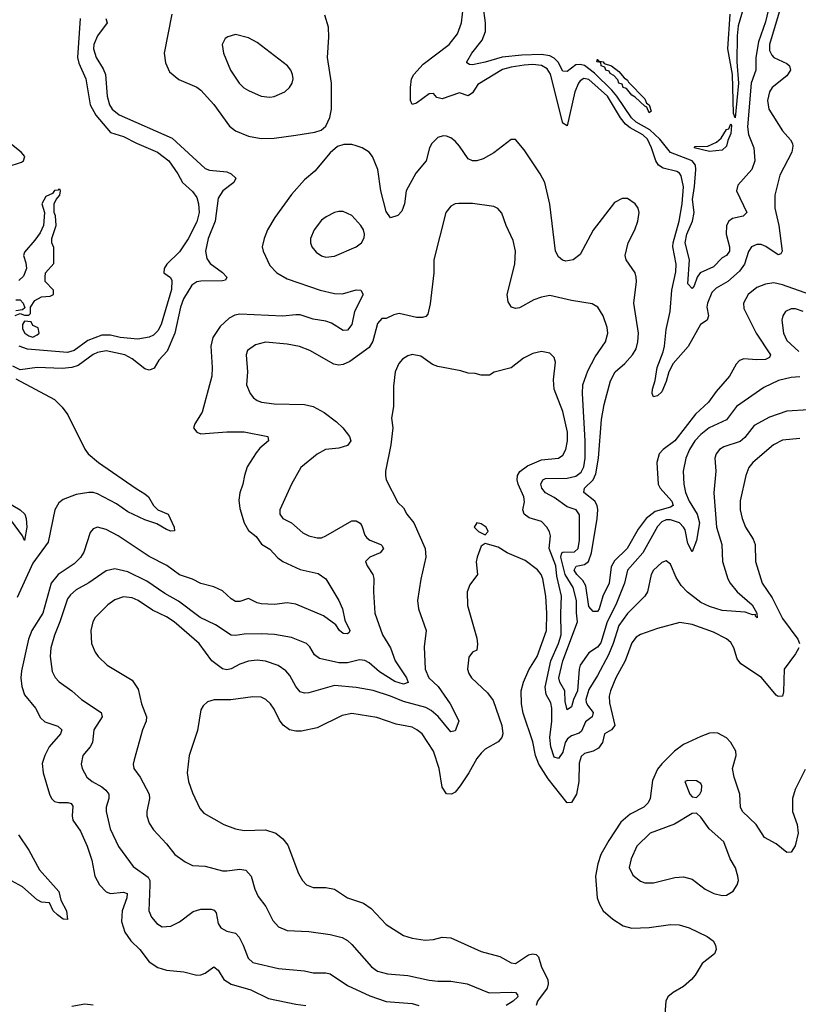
# Model space of a CAD drawing. Header units: inches. Extents: x 1173000 to 1307049, y 522583 to 678455.
# Tile 423 of 617: x 1210928 to 1214543, y 622775 to 627345. Entities that reach past the tile are written whole.
import ezdxf

# ---------------------------------------------------------------- set-up
doc = ezdxf.new("R2010")
doc.units = ezdxf.units.IN
doc.header["$MEASUREMENT"] = 0
doc.layers.add('B2612', color=7, linetype='Continuous')

msp = doc.modelspace()

# ---------------------------------------------------------------- linework, layer by layer
at = {"layer": 'B2612', "color": 5}
for points, elevation in [([(1214446.8, 627573.2), (1214390, 627334.2), (1214358.5, 627241.5), (1214345.9, 627170), (1214345.2, 627110), (1214324.4, 627050), (1214307.2, 626847.2), (1214312.3, 626812.3), (1214335.8, 626750), (1214340.7, 626690), (1214327.9, 626650), (1214262.6, 626577.4), (1214256.5, 626550), (1214304, 626450), (1214287.3, 626432.7), (1214237.4, 626422.6), (1214220.2, 626410), (1214210.1, 626389.9), (1214207.5, 626350), (1214223.7, 626290), (1214224.2, 626270), (1214210, 626251.1), (1214190, 626239.1), (1214150, 626197.8), (1214087.4, 626170), (1214073, 626150), (1214059, 626110), (1214050, 626098), (1214030, 626119.3), (1214037.7, 626230), (1214017, 626310), (1214025.2, 626350), (1214052, 626410), (1214059.4, 626450), (1214051.1, 626510), (1214061.7, 626570), (1214066.9, 626650), (1214065.3, 626670), (1214050, 626689.1), (1213950, 626728.5), (1213899.8, 626790), (1213853.8, 626833.8), (1213789.6, 626870), (1213768.5, 626890), (1213701.2, 626990), (1213677.3, 627017.3), (1213596.7, 627096.7), (1213550, 627131.6), (1213530, 627136.7), (1213510, 627134.9), (1213470, 627105), (1213450, 627105.7), (1213428.1, 627148.1), (1213410, 627166.7), (1213390, 627176.6), (1213350, 627183.7), (1213259.3, 627180.7), (1213168.4, 627171.6), (1213090, 627147.8), (1213030, 627135.8), (1213016.6, 627136.6), (1213004.7, 627144.7), (1213003.6, 627150), (1213026.6, 627190), (1213075.8, 627250), (1213091.2, 627290), (1213091, 627330), (1213079.2, 627410)], 860), ([(1214310, 627475.1), (1214264.1, 627315.9), (1214259, 627270), (1214257.3, 627150), (1214265.5, 627050), (1214249.3, 626889.3), (1214241.6, 626910), (1214237.2, 627090), (1214215.8, 627210), (1214226.2, 627370)], 840), ([(1214463.4, 627410), (1214409.5, 627230), (1214410, 627201.6), (1214420.3, 627180.3), (1214430.1, 627170.1), (1214490, 627141.8), (1214502.3, 627130), (1214506.2, 627110), (1214490, 627084.5), (1214421.5, 627030), (1214409.2, 627010), (1214400.2, 626970), (1214405.5, 626930), (1214470, 626828.9), (1214507, 626787), (1214516.1, 626770), (1214517.4, 626757.4), (1214513.2, 626730), (1214456.5, 626623.5), (1214434.3, 626530), (1214434, 626470), (1214452.3, 626390), (1214468.2, 626270), (1214461.5, 626258.5), (1214450, 626254.2), (1214393, 626293), (1214370, 626301.2), (1214350, 626301.6), (1214326.3, 626290), (1214311.6, 626268.4), (1214292.6, 626210), (1214270, 626177.6), (1214215.6, 626130), (1214161.5, 626098.5), (1214141, 626079), (1214120.7, 626030), (1214118.9, 626010), (1214126.4, 625970), (1214119.4, 625950), (1214088.7, 625930), (1214031.3, 625828.7), (1213962, 625750), (1213941.2, 625710), (1213930, 625666), (1213910, 625618), (1213890, 625599.7), (1213870, 625594), (1213865.1, 625610), (1213866.8, 625630), (1213878.6, 625670), (1213888.1, 625730), (1213916.2, 625803.8), (1213921.9, 625830), (1213930, 625906.4), (1213948.2, 625990), (1213956.5, 626090), (1213974.3, 626174.3), (1213976.7, 626210), (1213960.6, 626290), (1213961.4, 626310), (1213990.5, 626410), (1214004.1, 626490), (1214009.6, 626569.6), (1213999.7, 626619.7), (1213992.2, 626632.2), (1213979.7, 626639.7), (1213915.6, 626655.6), (1213894.2, 626670), (1213881.7, 626690), (1213862.1, 626750), (1213842.2, 626790), (1213821, 626810), (1213762.8, 626842.8), (1213740.6, 626860.6), (1213717.2, 626890), (1213657.2, 626990), (1213570, 627067.8), (1213547.7, 627072.3), (1213530, 627061.7), (1213522.1, 627050), (1213504.8, 627010), (1213470, 626852.6), (1213450, 626864.8), (1213392.2, 627092.2), (1213376.9, 627116.9), (1213350, 627132.4), (1213310, 627136.3), (1213270, 627133.6), (1213210, 627125), (1213170, 627113.9), (1213055.8, 627044.2), (1213030, 627005.8), (1213010, 626991.7), (1212970, 627005.4), (1212890, 626978.3), (1212864.3, 626984.3), (1212850, 627002.6), (1212830, 627000.6), (1212770, 626957.5), (1212750, 626950.7), (1212742.5, 626970), (1212742.2, 627030), (1212747.4, 627070), (1212757.5, 627090), (1212801.1, 627138.9), (1212922.5, 627230), (1212960.2, 627279.8), (1212978.8, 627330), (1212993, 627453)], 880), ([(1211327.5, 627350), (1211333.7, 627330), (1211289.3, 627270), (1211273.1, 627230), (1211271, 627210), (1211283.4, 627170), (1211316.5, 627116.5), (1211326.1, 627090), (1211333.8, 626990), (1211345.2, 626950), (1211357.1, 626930), (1211390, 626903.3), (1211635.5, 626795.5), (1211790, 626654.2), (1211810, 626646.2), (1211890, 626638.2), (1211910.2, 626630), (1211931.5, 626610), (1211923.2, 626590), (1211870.8, 626550), (1211850, 626516), (1211836.4, 626410), (1211803.9, 626330), (1211790.2, 626270.2), (1211796.8, 626236.8), (1211813, 626213), (1211870, 626171.8), (1211890, 626149.3), (1211883.2, 626136.8), (1211870, 626133.2), (1211770, 626131.6), (1211750, 626127.9), (1211726.8, 626113.2), (1211688.6, 626050), (1211675.4, 626010), (1211648.9, 625890), (1211613.2, 625806.8), (1211574.9, 625765.1), (1211552.5, 625727.5), (1211539, 625721), (1211530, 625719), (1211510, 625725.1), (1211450, 625770.8), (1211416, 625790), (1211330, 625808.1), (1211290, 625800.7), (1211270, 625791.4), (1211199.3, 625740.7), (1211170, 625730.6), (1211125.8, 625725.8), (1211010, 625731.2), (1210930, 625720.5), (1210896.4, 625736.4)], 880), ([(1211208.3, 627350), (1211196.4, 627170), (1211203.3, 627143.3), (1211235.9, 627070), (1211256.1, 626950), (1211282.2, 626902.2), (1211350, 626821.2), (1211410, 626803), (1211470, 626771.6), (1211568.5, 626730), (1211621.1, 626690), (1211662.4, 626630), (1211684, 626590), (1211730, 626548), (1211750, 626519.1), (1211758.5, 626490), (1211761.7, 626450), (1211750, 626406.9), (1211710, 626327.3), (1211670, 626268.3), (1211611.8, 626210), (1211598.4, 626190), (1211598, 626170), (1211628.9, 626148.9), (1211635.2, 626135.2), (1211632.8, 626092.8), (1211585.2, 625930), (1211570, 625900.5), (1211550, 625881.3), (1211530, 625871.5), (1211477.2, 625862.8), (1211394, 625870), (1211350, 625881.2), (1211310, 625880.2), (1211244, 625856), (1211181.3, 625810), (1211150, 625800.8), (1210964, 625816), (1210926.3, 625830)], 860), ([(1211634.7, 627370), (1211598.8, 627190), (1211604.6, 627144.6), (1211623.6, 627103.6), (1211667.8, 627067.8), (1211750, 627031.1), (1211770, 627018), (1211830, 626951.4), (1211901.8, 626850), (1211930, 626829.2), (1211990, 626803.8), (1212050, 626792.8), (1212110, 626795), (1212210, 626808.8), (1212297.8, 626822.2), (1212327.4, 626832.6), (1212349.8, 626850.2), (1212368.7, 626891.3), (1212375.1, 626930), (1212375.9, 627050), (1212357.1, 627170), (1212364.1, 627264.1), (1212362.3, 627310), (1212345.6, 627365.6)], 920), ([(1214596.5, 626070), (1214470, 626114.8), (1214430, 626123.7), (1214390, 626117.1), (1214350, 626101.6), (1214309.5, 626070), (1214288.4, 626030), (1214290, 626003.8), (1214347.1, 625890), (1214414.1, 625790), (1214410, 625777.6), (1214390, 625767.4), (1214350, 625765.8), (1214290, 625771.2), (1214270, 625763.9), (1214254.2, 625745.8), (1214222.9, 625690), (1214161.4, 625618.6), (1214126, 625570), (1214066.4, 625513.6), (1213970, 625390.4), (1213915.9, 625350), (1213896.3, 625330), (1213886.6, 625290), (1213893, 625190), (1213901.7, 625170), (1213955.4, 625110), (1213961.6, 625090), (1213950, 625082.6), (1213877.9, 625062.1), (1213836.6, 625030), (1213798.8, 624981.2), (1213748.8, 624891.2), (1213690, 624834.1), (1213674.5, 624805.5), (1213664.9, 624730), (1213635.7, 624670), (1213617.8, 624610), (1213610, 624598.5), (1213601.9, 624598.1), (1213590, 624598.2), (1213570, 624622), (1213556.9, 624716.9), (1213542.9, 624742.9), (1213515.1, 624770), (1213503.1, 624790), (1213511.9, 624808.1), (1213550, 624817), (1213569.4, 624830.6), (1213583, 624870), (1213609.9, 625030), (1213612.6, 625070), (1213608.8, 625090), (1213598, 625110), (1213547.6, 625150), (1213549.9, 625170), (1213591, 625209), (1213602.5, 625237.5), (1213615.3, 625310), (1213629.9, 625490.1), (1213641.6, 625558.4), (1213670.4, 625669.6), (1213692.8, 625710), (1213737.5, 625750), (1213773.3, 625790), (1213790, 625817.7), (1213798.6, 625850), (1213801, 625890), (1213779.6, 626030), (1213791.7, 626130), (1213790.6, 626150), (1213785.7, 626170), (1213744, 626230), (1213739.1, 626250), (1213753.7, 626310), (1213784.6, 626370), (1213798, 626410), (1213803.9, 626450), (1213799.8, 626470), (1213786.3, 626490), (1213750, 626514.8), (1213725.3, 626514.7), (1213690, 626495.8), (1213590, 626368.2), (1213530, 626255.1), (1213497.3, 626230), (1213464, 626224), (1213448.4, 626228.4), (1213430, 626243.7), (1213416.3, 626270), (1213390, 626488.7), (1213365.6, 626590), (1213344.5, 626630), (1213270, 626740.5), (1213230, 626789.4), (1213210, 626789.5), (1213130, 626727.7), (1213080.1, 626699.9), (1213050, 626689.8), (1213030, 626690.6), (1213010, 626699.8), (1212970, 626758.2), (1212950, 626781.4), (1212930, 626796.2), (1212910, 626804.6), (1212894.8, 626805.2), (1212870, 626798), (1212841.6, 626770), (1212831.1, 626750), (1212815, 626690), (1212768.1, 626631.9), (1212722.8, 626550), (1212714, 626490), (1212703, 626457), (1212684.2, 626435.8), (1212650, 626424.7), (1212630, 626454), (1212604.3, 626550), (1212590.5, 626650), (1212565.8, 626710), (1212550, 626730.8), (1212517.6, 626750), (1212490, 626759.8), (1212470, 626765.3), (1212433.8, 626766.2), (1212403.5, 626756.5), (1212370, 626726.3), (1212297.9, 626642.1), (1212250, 626602), (1212190, 626533.7), (1212113.3, 626426.7), (1212079, 626370), (1212063.2, 626330), (1212054.7, 626290), (1212058.2, 626270), (1212090, 626203.6), (1212122.8, 626170), (1212170, 626142.6), (1212323.1, 626090), (1212390, 626073.6), (1212427.5, 626072.5), (1212490, 626091.8), (1212512.2, 626090), (1212522.8, 626070), (1212482, 625990), (1212470, 625929.7), (1212450, 625903.7), (1212430, 625903), (1212375.8, 625935.8), (1212350, 625946), (1212290, 625954.9), (1212230, 625974.4), (1212210, 625975.6), (1212150, 625969.4), (1211950, 625978.2), (1211926.9, 625973.1), (1211900.4, 625959.6), (1211859.2, 625920.8), (1211825.1, 625870), (1211816, 625830), (1211822.4, 625730), (1211819.8, 625690), (1211776.1, 625523.9), (1211741.3, 625470), (1211734.9, 625450), (1211750.3, 625430.3), (1211770, 625423.6), (1211890, 625432.1), (1211970, 625432.1), (1212081, 625410), (1212082.8, 625390), (1212043.5, 625356.5), (1212025.8, 625334.2), (1211984.7, 625270), (1211972.3, 625230), (1211964.5, 625190), (1211950, 625149), (1211945.4, 625114.6), (1211950, 625076), (1211970, 625010.5), (1211990, 624974.6), (1212026.3, 624946.3), (1212050.6, 624910.6), (1212090, 624887.2), (1212127.2, 624847.2), (1212150, 624830.1), (1212230, 624793), (1212314.2, 624774.2), (1212350.3, 624750), (1212410.1, 624650), (1212426.4, 624610), (1212438.3, 624558.3), (1212461.5, 624510), (1212458.6, 624501.4), (1212450, 624494.7), (1212430, 624495.6), (1212412.6, 624510), (1212396.2, 624536.2), (1212338.3, 624578.3), (1212210, 624632.1), (1212170, 624638.1), (1212111.2, 624631.2), (1212050, 624633.3), (1212030, 624638.6), (1211990, 624659.2), (1211950, 624644.9), (1211930, 624645), (1211910, 624657.5), (1211870, 624694.3), (1211830, 624712.2), (1211770, 624728.3), (1211730, 624748.3), (1211670, 624769.1), (1211612.1, 624812.1), (1211530, 624854.1), (1211384.8, 624950), (1211330, 624979.6), (1211290, 624989.8), (1211270, 624982.4), (1211254.9, 624965.1), (1211226, 624874), (1211211.1, 624848.9), (1211180.5, 624819.5), (1211106.6, 624770), (1211074.2, 624730), (1211035.2, 624590), (1210985.4, 624510), (1210969.5, 624470), (1210937, 624323), (1210933.6, 624290), (1210938, 624250), (1210951.1, 624211.1), (1211002.2, 624150), (1211025.2, 624105.2), (1211045.7, 624085.7), (1211105.9, 624065.9), (1211124.7, 624050), (1211117.3, 624030), (1211064.5, 623970), (1211044.7, 623930), (1211033, 623893), (1211037.4, 623850), (1211066.3, 623750), (1211076.2, 623730), (1211090, 623716.9), (1211110, 623711.5), (1211152.2, 623712.2), (1211167.1, 623707.1), (1211175.1, 623695.1), (1211171.7, 623650), (1211175, 623630), (1211210, 623579.5), (1211242.3, 623510), (1211263.8, 623443.8), (1211277.5, 623370), (1211299.2, 623330), (1211330, 623297.8), (1211350, 623290.1), (1211410, 623295.1), (1211426.7, 623290), (1211426.3, 623270), (1211404.1, 623210), (1211400.3, 623160.3), (1211416, 623110), (1211444.7, 623070), (1211486.3, 623030), (1211530, 622971.9), (1211570, 622945.8), (1211610, 622933.7), (1211690, 622926.5), (1211750, 622911.1), (1211770, 622912), (1211790, 622920.7), (1211830, 622948.8), (1211850, 622934.4), (1211875.5, 622890), (1211909.3, 622869.3), (1212002.1, 622842.1), (1212083, 622803), (1212210, 622775.5), (1212257.3, 622770)], 920), ([(1210870, 626661.7), (1210937, 626683), (1210946.6, 626690), (1210952.3, 626710), (1210935.6, 626730), (1210890, 626765.6)], 860), ([(1210907.3, 625972.7), (1210930, 625982), (1210950, 625974), (1210970, 625974), (1210978, 625982), (1210978, 626010), (1210998.6, 626041.4), (1211030, 626058), (1211070, 626062), (1211086, 626070), (1211086, 626090), (1211046, 626130), (1211046, 626150), (1211048, 626170), (1211087.3, 626212.7), (1211087.3, 626287.3), (1211078, 626310), (1211078, 626330), (1211098, 626390), (1211094.6, 626434.6), (1211088, 626450), (1211088, 626490), (1211098, 626510), (1211115.3, 626530), (1211118, 626550), (1211116.4, 626556.4), (1211110, 626558), (1211106.8, 626553.2), (1211090, 626552), (1211081, 626539), (1211050, 626524), (1211031, 626490), (1211043.7, 626450), (1211039.5, 626390), (1211023.9, 626356.1), (1210998.9, 626321.1), (1210950, 626266.6), (1210945.2, 626250), (1210956.9, 626216.9), (1210959.6, 626190), (1210945.3, 626154.7), (1210924.8, 626135.2)], 860), ([(1214550, 625687.5), (1214510, 625683.6), (1214450.4, 625670), (1214382.3, 625637.7), (1214256.3, 625550), (1214210, 625487.8), (1214128.6, 625451.4), (1214090, 625419.9), (1214063.1, 625390), (1214038, 625350), (1214020.1, 625310), (1214008.4, 625250), (1214011.4, 625190), (1214018.8, 625150), (1214036.3, 625110), (1214073.7, 625050), (1214084, 625010), (1214070, 624927.3), (1214050, 624875.1), (1214030, 624914.5), (1214017, 624977), (1214010.5, 624990.5), (1213991, 625010), (1213950, 625023.6), (1213930, 625023.1), (1213910, 625015.1), (1213890, 624993.4), (1213820.5, 624870), (1213750.5, 624790), (1213736.3, 624730), (1213696.6, 624630), (1213655.7, 624550), (1213626.3, 624453.7), (1213610, 624433.2), (1213570, 624406), (1213530.8, 624350), (1213524.9, 624330), (1213518.1, 624230), (1213499.2, 624190), (1213490, 624156.2), (1213470, 624142), (1213461.4, 624181.4), (1213458.8, 624230), (1213435.7, 624270), (1213431.5, 624290), (1213449.7, 624370), (1213518.1, 624550), (1213512.8, 624592.8), (1213513.9, 624650), (1213497.7, 624710), (1213460.1, 624770), (1213440.5, 624850), (1213445, 624870), (1213450, 624873.7), (1213504.3, 624875.7), (1213520.6, 624890), (1213527.3, 624930), (1213527.3, 625047.3), (1213511.1, 625070), (1213470, 625084.2), (1213410, 625127.3), (1213368.8, 625148.8), (1213351.7, 625170), (1213347.3, 625190), (1213356.5, 625210), (1213370, 625215.8), (1213470, 625217.9), (1213510, 625227.2), (1213534.9, 625245.1), (1213547.6, 625270), (1213553.3, 625310), (1213554.2, 625390), (1213540.7, 625610), (1213542.8, 625650), (1213565.1, 625714.9), (1213599.9, 625780.1), (1213647.6, 625850), (1213658.7, 625890), (1213656, 625916), (1213637.6, 625970), (1213612.8, 626010), (1213586.3, 626026.3), (1213490, 626041.6), (1213390, 626064.2), (1213350, 626057.9), (1213315, 626045), (1213248.3, 626008.3), (1213230, 626004), (1213211.1, 626011.1), (1213195.6, 626035.6), (1213192, 626070), (1213226.3, 626210), (1213229.8, 626270), (1213219.8, 626319.8), (1213186.9, 626390), (1213166.9, 626446.9), (1213148.4, 626468.4), (1213130, 626478), (1213030, 626491.8), (1212967.7, 626492.3), (1212950, 626489.6), (1212930, 626479.5), (1212907.2, 626450), (1212851.3, 626230), (1212851.7, 626170), (1212834, 626026), (1212822.4, 625977.6), (1212813.1, 625966.9), (1212797.8, 625962.2), (1212770, 625962.9), (1212690, 625980.8), (1212665, 625975), (1212630, 625958.9), (1212610, 625958), (1212590, 625935.6), (1212567.3, 625852.7), (1212550, 625823.7), (1212460.7, 625759.2), (1212430, 625744.8), (1212410, 625741), (1212386.6, 625746.6), (1212274.5, 625810), (1212227.6, 625827.6), (1212170, 625839.8), (1212070, 625848.9), (1212023.6, 625836.4), (1211986, 625810), (1211980.3, 625790), (1211985.2, 625710), (1211982, 625650), (1211998, 625610), (1212014, 625590), (1212030, 625577.4), (1212050.2, 625570.2), (1212110, 625562.9), (1212250, 625559.7), (1212290.2, 625550.2), (1212342.3, 625522.3), (1212398.8, 625478.8), (1212429.1, 625450), (1212459.6, 625410), (1212464.9, 625390), (1212450.7, 625369.2), (1212410, 625356.2), (1212348.5, 625350), (1212310, 625328.9), (1212233.2, 625266.8), (1212190.8, 625189.2), (1212136.5, 625070), (1212136, 625050), (1212150, 625030.4), (1212189.4, 625009.4), (1212243.5, 624963.5), (1212270.1, 624950.1), (1212310, 624939.7), (1212330, 624941), (1212350, 624949.4), (1212470, 625019.4), (1212490, 625019.3), (1212508.4, 625008.4), (1212516.5, 624996.5), (1212530, 624953.4), (1212540.5, 624940.5), (1212553.6, 624930), (1212605.3, 624910), (1212610, 624904.4), (1212617.2, 624890), (1212601.7, 624870), (1212554.4, 624850), (1212534.4, 624830), (1212541.3, 624810), (1212567.4, 624770), (1212572.1, 624752.1), (1212570.2, 624689.8), (1212577.2, 624590), (1212612.7, 624490), (1212650.4, 624430.4), (1212671.2, 624370), (1212724.2, 624290), (1212731.8, 624268.2), (1212710, 624260.7), (1212670, 624272.8), (1212598.4, 624318.4), (1212550, 624360.9), (1212530, 624371.2), (1212506.6, 624373.4), (1212450, 624360.7), (1212410, 624359.7), (1212320.1, 624380.1), (1212297.3, 624397.3), (1212274.7, 624434.7), (1212259.7, 624450), (1212190, 624477.8), (1212111.1, 624491.1), (1212050, 624494.5), (1211970, 624493), (1211930, 624486.3), (1211910, 624488.8), (1211837, 624537), (1211765.8, 624570), (1211666.3, 624646.3), (1211602.2, 624682.2), (1211518.9, 624738.9), (1211430, 624783.2), (1211370, 624797), (1211330, 624786.6), (1211250, 624732), (1211190, 624699), (1211163.8, 624676.2), (1211150, 624656.9), (1211114.8, 624550), (1211089.3, 624489.3), (1211072.7, 624430), (1211070.1, 624390), (1211079.3, 624319.3), (1211092.4, 624292.4), (1211111.6, 624271.6), (1211170.8, 624230.8), (1211214.6, 624190), (1211306, 624130), (1211311.3, 624110), (1211272, 624050), (1211266.2, 623990), (1211255.8, 623970), (1211220.8, 623930), (1211213.4, 623890), (1211218, 623870), (1211240.2, 623830), (1211265.2, 623810), (1211310, 623785.1), (1211327.7, 623770), (1211341.5, 623750), (1211341.5, 623730), (1211329.3, 623690), (1211329.3, 623670), (1211348.1, 623590), (1211387.7, 623507.7), (1211455, 623415), (1211525.2, 623365.2), (1211531.9, 623350), (1211533.2, 623330), (1211528.2, 623210), (1211539.7, 623179.7), (1211564.4, 623150), (1211590, 623135.3), (1211630, 623137.4), (1211670, 623158), (1211733.8, 623206.2), (1211770, 623216.8), (1211816.9, 623216.9), (1211831.7, 623211.7), (1211839.8, 623199.8), (1211849.3, 623150), (1211862.4, 623130), (1211890, 623115.6), (1211930, 623105.8), (1211946.5, 623086.5), (1211966, 623050), (1211988.9, 622988.9), (1212010.1, 622970.1), (1212130, 622942.2), (1212250, 622931.3), (1212290, 622922), (1212350, 622921.7), (1212370, 622916.3), (1212450, 622862), (1212554.3, 622814.3), (1212630, 622788.7), (1212750, 622779.4), (1212782, 622770)], 940), ([(1210910, 626044.7), (1210930, 626044.7), (1210944.7, 626030), (1210952.7, 626007.3), (1210942, 625998), (1210910, 625994)], 860), ([(1214566, 625990), (1214530, 626003.2), (1214510, 626003.5), (1214483.1, 625990), (1214471.3, 625970), (1214467, 625950), (1214474.6, 625890), (1214490, 625855.6), (1214545.1, 625805.1)], 940), ([(1214590, 625534.2), (1214490, 625527.8), (1214410, 625500.2), (1214338, 625462), (1214294.1, 625405.9), (1214272.5, 625387.5), (1214197.7, 625362.3), (1214176.5, 625350), (1214161.1, 625330), (1214155.4, 625310), (1214159.8, 625250), (1214150.8, 625149.2), (1214163.6, 624990), (1214188.7, 624910), (1214191, 624830), (1214215.4, 624750), (1214226.8, 624730), (1214259, 624690), (1214328.2, 624630), (1214351, 624590), (1214351.7, 624568.3), (1214344, 624576), (1214344, 624584), (1214330, 624583.1), (1214295.8, 624595.8), (1214190, 624602.9), (1214130, 624621.3), (1214090, 624640.9), (1214028.5, 624688.5), (1213999.1, 624719.1), (1213975.8, 624755.8), (1213950, 624818.7), (1213930, 624833.5), (1213910, 624826.4), (1213871.2, 624790), (1213860.6, 624770), (1213842.3, 624690), (1213831.2, 624670), (1213750, 624588.6), (1213710, 624532.7), (1213683.9, 624450), (1213662, 624398), (1213610, 624300.7), (1213570, 624237.1), (1213556.6, 624190), (1213558.1, 624178.1), (1213563.6, 624163.6), (1213590.1, 624130), (1213586.3, 624110), (1213554.4, 624085.6), (1213536.4, 624043.6), (1213525.9, 624034.1), (1213490, 624022), (1213472, 624008), (1213460.2, 623990), (1213450, 623946.2), (1213430, 623916.1), (1213410, 623922.8), (1213394.7, 623970), (1213390, 624014), (1213399.1, 624090), (1213398.1, 624150), (1213394.2, 624174.2), (1213372.9, 624212.9), (1213367.5, 624247.5), (1213394.2, 624370), (1213430, 624450.2), (1213442.7, 624490), (1213440.3, 624590), (1213444, 624670), (1213422.3, 624762.3), (1213416.6, 624810), (1213386.2, 624890), (1213392.7, 624950), (1213387.6, 624967.6), (1213375.3, 624990), (1213350, 625016.8), (1213293.3, 625033.3), (1213269.7, 625050), (1213264.2, 625070), (1213271.9, 625108.1), (1213268.6, 625130), (1213241.8, 625190), (1213237.7, 625210), (1213238.9, 625230), (1213250, 625248.1), (1213285.3, 625274.7), (1213350, 625302.3), (1213430, 625309.3), (1213450, 625323.2), (1213463.9, 625350), (1213471.3, 625390), (1213471.7, 625430), (1213450, 625526), (1213409.8, 625630), (1213406.1, 625673.9), (1213415.3, 625755.3), (1213410, 625777.2), (1213390, 625798), (1213350, 625805.1), (1213310, 625795.6), (1213266.5, 625773.5), (1213210.3, 625729.8), (1213130.5, 625709.5), (1213110, 625695.3), (1213070, 625695.3), (1213043.1, 625703.1), (1213010, 625705.2), (1212975.9, 625715.9), (1212870, 625735.3), (1212844.4, 625744.4), (1212790, 625783.2), (1212750, 625790.5), (1212730, 625785.4), (1212705, 625770), (1212688.8, 625750), (1212671.5, 625710), (1212664.4, 625644.4), (1212663.8, 625550), (1212654.9, 625494.9), (1212660.7, 625450), (1212651.8, 625371.8), (1212626.7, 625250), (1212626.4, 625230), (1212630.4, 625210), (1212683.9, 625103.9), (1212710, 625078.8), (1212725.5, 625050), (1212758.3, 625010), (1212811, 624890), (1212813.8, 624850), (1212790, 624749), (1212775.2, 624650), (1212779.7, 624610), (1212814.9, 624510), (1212805.8, 624434.2), (1212810.2, 624330), (1212828, 624290), (1212870.4, 624250.4), (1212926.4, 624170), (1212957.4, 624110), (1212966.8, 624090), (1212950, 624045.1), (1212930, 624039.8), (1212871.4, 624111.4), (1212839, 624139), (1212813.4, 624153.4), (1212710, 624181), (1212650, 624206.2), (1212570, 624231), (1212490, 624245.8), (1212390, 624255.6), (1212270, 624220.7), (1212250, 624219.8), (1212230, 624225.3), (1212210, 624249.7), (1212181.8, 624301.8), (1212163.1, 624323.1), (1212127.8, 624347.8), (1212070, 624367.7), (1212030, 624372.5), (1211990, 624368.5), (1211950, 624354.1), (1211910, 624332.2), (1211890, 624327.7), (1211870, 624332.9), (1211820.6, 624370), (1211761.5, 624450), (1211645.2, 624550), (1211610, 624573.8), (1211544.6, 624604.6), (1211478, 624650), (1211450, 624662.1), (1211410, 624666.8), (1211370, 624653), (1211336.9, 624630), (1211278.9, 624570), (1211267.2, 624550), (1211258, 624510), (1211261.7, 624450), (1211278, 624410), (1211292.2, 624390), (1211334.4, 624350), (1211450, 624279.5), (1211477.7, 624237.7), (1211494.4, 624170), (1211517.7, 624110), (1211515.6, 624090), (1211498.5, 624050), (1211460.3, 623910), (1211455.6, 623890), (1211458.9, 623870), (1211487.7, 623830), (1211528.9, 623750), (1211530.2, 623730), (1211518.2, 623670), (1211519.2, 623650), (1211530, 623615.5), (1211550, 623584.9), (1211610, 623520.3), (1211648.7, 623470), (1211696.7, 623436.7), (1211730, 623420.2), (1211790, 623416.3), (1211870, 623395.4), (1211890, 623394.3), (1211950, 623403.2), (1211977.8, 623397.8), (1212002.3, 623370), (1212019.3, 623310), (1212035.1, 623275.1), (1212071.3, 623230), (1212103.7, 623163.7), (1212130, 623134.6), (1212170, 623117.6), (1212270, 623112.8), (1212370, 623098.9), (1212425.3, 623085.3), (1212450, 623071.4), (1212470, 623052.9), (1212560.9, 622950), (1212590, 622929.3), (1212636.1, 622916.1), (1212730, 622908.7), (1212830, 622888), (1212870, 622882.7), (1212930, 622882.6), (1213006, 622870), (1213108.2, 622828.2), (1213211.8, 622831.8), (1213230.8, 622830), (1213239.3, 622819.3), (1213240.7, 622810), (1213219.7, 622790), (1213187.1, 622770)], 960), ([(1210910, 625678), (1211090, 625582.7), (1211126, 625546), (1211151.5, 625511.5), (1211230, 625351.8), (1211245.8, 625330), (1211294, 625290), (1211468.5, 625168.5), (1211510, 625144.4), (1211526.3, 625130), (1211548.9, 625090), (1211570, 625070.3), (1211616.9, 625050), (1211645.2, 624990), (1211647.3, 624972.7), (1211630, 624971), (1211610, 624979.1), (1211564.9, 625004.9), (1211510, 625023.8), (1211430, 625061.5), (1211378.3, 625098.3), (1211290, 625144.4), (1211270, 625149.9), (1211250, 625151.2), (1211190, 625141.1), (1211130, 625118.5), (1211110, 625103.2), (1211091.5, 625070), (1211060.1, 624919.9), (1210990, 624822.5), (1210915.9, 624664.1)], 880), ([(1214550, 625401.1), (1214470, 625393.6), (1214427.4, 625372.6), (1214332.2, 625290), (1214312.9, 625267.1), (1214299, 625230), (1214272.6, 625112.6), (1214273.7, 625070), (1214281.6, 625030), (1214297.4, 624990), (1214334.2, 624934.2), (1214343, 624910), (1214343.5, 624830), (1214375.9, 624730), (1214421.7, 624661.7), (1214470, 624566), (1214540.7, 624470), (1214549.2, 624450)], 980), ([(1210870, 625105.3), (1210930.3, 625070), (1210951.4, 625050), (1210958.8, 625030), (1210962.2, 624990), (1210950, 624928), (1210942, 624950), (1210890, 625019.7)], 860), ([(1214546, 624430), (1214530, 624401.3), (1214476.9, 624330), (1214474.7, 624225.3), (1214470, 624205.4), (1214450, 624204.1), (1214439.7, 624210), (1214372.4, 624292.4), (1214276, 624356), (1214259.1, 624379.1), (1214243, 624430), (1214230, 624455), (1214210, 624472.1), (1214150, 624502.4), (1214050, 624538.7), (1213992.9, 624547.1), (1213890, 624520.2), (1213810, 624492.2), (1213790, 624479.3), (1213770, 624453.5), (1213738.9, 624370), (1213695.1, 624290), (1213671.1, 624230), (1213665.6, 624205.6), (1213666.2, 624173.8), (1213690.6, 624069.4), (1213676.2, 624050), (1213642.7, 624030), (1213634.4, 623990), (1213615.9, 623964.1), (1213590, 623949.9), (1213550, 623939.8), (1213534.9, 623925.1), (1213526.2, 623893.8), (1213524.6, 623810), (1213513, 623750), (1213490, 623712), (1213470, 623709.8), (1213381.3, 623821.3), (1213338.6, 623890), (1213322.9, 623930), (1213310, 623993.6), (1213266.4, 624126.4), (1213258.3, 624170), (1213256.8, 624230), (1213267.2, 624270), (1213292.3, 624327.7), (1213330.4, 624390), (1213373.9, 624510), (1213376.1, 624590), (1213371.5, 624670), (1213356.6, 624750), (1213349.1, 624770), (1213332.3, 624792.3), (1213275.6, 624835.6), (1213192, 624870), (1213150, 624896.3), (1213090, 624914), (1213070, 624902), (1213052.4, 624850), (1213048.2, 624828.2), (1213054, 624770), (1213017.8, 624722.2), (1213005, 624690), (1213006.7, 624626.7), (1213050, 624474), (1213053.4, 624446.6), (1213050, 624419), (1213030, 624409.2), (1213013.7, 624386.3), (1213007.7, 624330), (1213013.4, 624310), (1213025.7, 624290), (1213100.5, 624220.5), (1213125.8, 624185.8), (1213167, 624070), (1213171.6, 624030), (1213166.3, 624013.7), (1213150, 623992.8), (1213090, 623959.8), (1213070, 623941.7), (1213050, 623916.4), (1213014, 623850), (1212972.7, 623790), (1212950, 623760.4), (1212932.4, 623750), (1212910, 623752.6), (1212890, 623782.9), (1212876.2, 623870), (1212849, 623950), (1212796, 624030), (1212772.4, 624050), (1212750, 624061.4), (1212676.3, 624076.3), (1212586.4, 624106.4), (1212470, 624125.6), (1212425, 624115), (1212310, 624057.8), (1212236.7, 624043.3), (1212210, 624042.3), (1212180.7, 624050), (1212151.2, 624071.2), (1212133.7, 624093.7), (1212110, 624144.7), (1212093.1, 624170), (1212070.5, 624190.5), (1212050, 624200.8), (1212010, 624202.5), (1211908.1, 624188.1), (1211831.7, 624188.3), (1211800.3, 624179.7), (1211779.5, 624160.5), (1211770, 624142), (1211754.4, 624045.6), (1211714.7, 623930), (1211706, 623850), (1211711.3, 623810), (1211730, 623756.3), (1211764.6, 623684.6), (1211782.4, 623662.4), (1211875.5, 623610), (1211930, 623589.2), (1211970, 623582.3), (1212070, 623584.5), (1212117.6, 623570), (1212150, 623543.1), (1212173.7, 623513.7), (1212223.2, 623383.2), (1212241.5, 623350), (1212259.5, 623330), (1212290, 623317.6), (1212350, 623317.1), (1212389.4, 623309.4), (1212449.5, 623269.5), (1212525, 623245), (1212560.1, 623220.1), (1212630, 623145.2), (1212710, 623094.7), (1212750, 623082.2), (1212810, 623073.2), (1212850, 623076.5), (1212890, 623087.1), (1212930, 623084.2), (1213070, 623021.2), (1213156.9, 622996.9), (1213210, 622967.7), (1213230, 622965.2), (1213290, 623005.8), (1213310, 623010.1), (1213326.1, 623006.1), (1213336.1, 622996.1), (1213350, 622948.2), (1213379.5, 622890), (1213381.9, 622870), (1213377.4, 622850), (1213331.6, 622790), (1213326.1, 622770)], 980), ([(1214574.7, 623865.3), (1214528.1, 623771.9), (1214515.8, 623730), (1214515.3, 623670), (1214537.4, 623610), (1214541.6, 623570), (1214529, 623511), (1214510, 623481.6), (1214490, 623480.5), (1214439.6, 623519.6), (1214386.3, 623550), (1214347.2, 623610), (1214284.2, 623670), (1214275.1, 623690), (1214271.4, 623750), (1214245.4, 623830), (1214237.5, 623870), (1214254.8, 623930), (1214252.3, 623950), (1214229.8, 623990), (1214210, 624012.1), (1214170, 624033.1), (1214150, 624035.3), (1214130, 624033.1), (1214090, 624018.8), (1214010, 623981.6), (1213968.1, 623950), (1213909.2, 623890.8), (1213890, 623867.4), (1213866.1, 623813.9), (1213854.6, 623730), (1213846.4, 623710), (1213826, 623690), (1213762, 623658), (1213719.7, 623620.3), (1213663.7, 623536.3), (1213626.4, 623470), (1213612.3, 623427.7), (1213601.5, 623370), (1213608.8, 623270), (1213619.7, 623239.7), (1213637.8, 623210), (1213681.8, 623170), (1213730, 623139.8), (1213770, 623129.5), (1213850, 623132.3), (1213950, 623146.4), (1213990, 623143.8), (1214036.3, 623130), (1214119.1, 623090), (1214147.7, 623070), (1214159.1, 623050), (1214162, 623030), (1214154, 623010), (1214095.9, 622964.1), (1214064.7, 622910), (1214047.2, 622890), (1214010, 622857.8), (1213961.3, 622830), (1213936.5, 622810), (1213927.7, 622790), (1213919.7, 622690)], 1020), ([(1210922.3, 623562.3), (1210970, 623490.2), (1211019.5, 623399.5), (1211110, 623299), (1211119.4, 623259.4), (1211146, 623210), (1211150, 623169.6), (1211130, 623169.8), (1211103.1, 623190), (1211083.1, 623210), (1211066.6, 623246.6), (1211030.3, 623249.7), (1211010, 623260.5), (1210940.6, 623320.6), (1210890, 623347.8)], 880), ([(1211270, 622771.4), (1211230, 622776.1), (1211170, 622765.8)], 920)]:
    msp.add_lwpolyline(points, dxfattribs=dict(at, elevation=elevation))
for points, elevation in [([(1211930, 627275.6), (1211894, 627266), (1211882.3, 627257.7), (1211868.4, 627230), (1211873.7, 627190), (1211906.5, 627110), (1211946.5, 627050), (1211968.3, 627028.3), (1211990, 627015.5), (1212049.7, 626990.3), (1212090, 626984.9), (1212110, 626988), (1212159.6, 627010), (1212181.3, 627030), (1212194, 627050), (1212197.7, 627070), (1212195.4, 627090), (1212186.9, 627110), (1212171.2, 627130), (1212030, 627238.3), (1211990, 627260.5)], 940), ([(1213850, 626913.2), (1213839.3, 626939.3), (1213830, 626942.9), (1213786, 626986), (1213770, 626995.1), (1213744.9, 627024.9), (1213730, 627029.8), (1213725.4, 627045.4), (1213709.9, 627050), (1213705.1, 627065.1), (1213686.5, 627086.5), (1213670, 627095.1), (1213665.6, 627105.6), (1213649.8, 627110), (1213644.1, 627124.1), (1213627.9, 627130), (1213625.8, 627145.8), (1213607.9, 627150), (1213610, 627161), (1213614, 627154), (1213636.3, 627150), (1213642, 627142), (1213675.5, 627130), (1213710, 627104.9), (1213735.2, 627075.2), (1213750, 627064.9), (1213755, 627055), (1213830, 626977.1), (1213837.5, 626957.5), (1213850, 626950.4), (1213859.3, 626920.7)], 840), ([(1214130, 626732.7), (1214059, 626750), (1214064.1, 626755.9), (1214122.3, 626757.7), (1214162.8, 626777.2), (1214184.9, 626795.1), (1214210, 626834.9), (1214220.9, 626839.1), (1214230, 626861), (1214233.4, 626853.4), (1214230, 626817.2), (1214215.5, 626784.5), (1214210, 626758), (1214190, 626739.6)], 840), ([(1212410, 626455.1), (1212390, 626449.7), (1212350.5, 626430), (1212330, 626414.3), (1212294.9, 626370), (1212278.7, 626330), (1212277.6, 626310), (1212284.4, 626290), (1212305.3, 626265.3), (1212330, 626248.9), (1212350, 626242.3), (1212390, 626247.4), (1212489.7, 626290.3), (1212515.1, 626310), (1212527.2, 626332.8), (1212529.5, 626350), (1212525.1, 626370), (1212511.8, 626390), (1212470, 626436.9), (1212430, 626454)], 940), ([(1210950, 625946), (1210942, 625930), (1210942, 625910), (1210952, 625890), (1210970, 625878), (1210990, 625872), (1211010, 625882), (1211018, 625890), (1211014.6, 625914.6), (1210990, 625926), (1210982, 625942)], 860), ([(1213050, 625009.2), (1213038, 624990), (1213058.8, 624970), (1213090, 624954), (1213103.7, 624970), (1213094.3, 624990), (1213070, 625005.1)], 980), ([(1214030, 623814.7), (1214016, 623810), (1214039.5, 623750), (1214050, 623738.4), (1214070, 623735.3), (1214086, 623750), (1214093.5, 623766.5), (1214095.1, 623790), (1214090, 623799.6), (1214070, 623812.1)], 1040), ([(1214070, 623662), (1214050, 623661.6), (1213968.1, 623611.9), (1213855.8, 623570), (1213793.8, 623510), (1213767.1, 623450), (1213758, 623410), (1213775.5, 623375.5), (1213810, 623347.4), (1213830, 623339.6), (1213870, 623339.1), (1213970, 623363.6), (1214010, 623367.2), (1214050, 623355.8), (1214110, 623310.4), (1214151, 623290), (1214190, 623280.3), (1214210, 623281.3), (1214240.1, 623299.9), (1214259.7, 623330), (1214264.7, 623350), (1214263, 623370), (1214251.6, 623408.4), (1214227.1, 623450), (1214197.3, 623530), (1214129.1, 623589.1), (1214090, 623644.5)], 1040)]:
    msp.add_lwpolyline(points, close=True, dxfattribs=dict(at, elevation=elevation))

doc.saveas('drawing.dxf')
